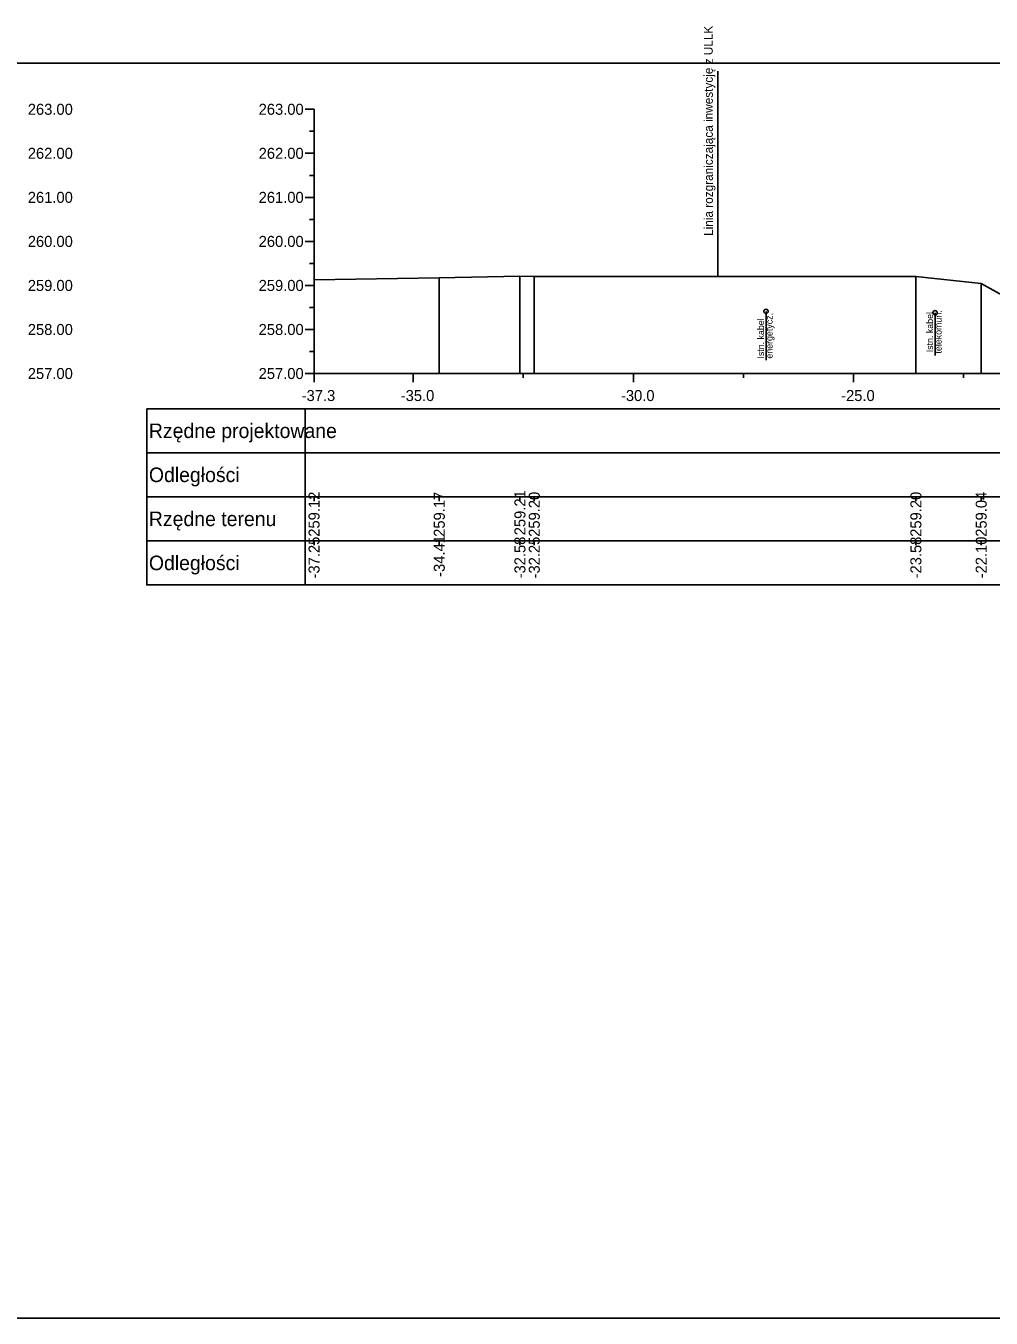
# Model space of a CAD drawing. Extents: x 6516023 to 6560129, y 5513077 to 5529206.
# Drawn here: x 6517266.42 to 6517288.34, y 5514484.66 to 5514514 of the extents above; entities that cross this region are included whole.
import ezdxf

# ---------------------------------------------------------------- set-up
doc = ezdxf.new("R2010")
doc.units = 0
for name, color, linetype in [('TOR_PRZEK_P-kable', 7, 'Continuous'), ('TOR_PRZEK_P-tabelka istniejace', 7, 'Continuous'), ('TOR_PRZEK_P-tabelka projektowane', 7, 'Continuous'), ('TOR_PRZEK_P-teren istniejacy', 7, 'Continuous'), ('TOR_PRZEK_P-uklad odniesienia', 7, 'Continuous'), ('TOR_PS_T-granica PKP-projektowana', 7, 'Continuous'), ('TOR_RAMKI-ramka+tabelka 1', 7, 'Continuous')]:
    doc.layers.add(name, color=color, linetype=linetype)

msp = doc.modelspace()

# ---------------------------------------------------------------- linework, layer by layer
at = {"layer": 'TOR_PRZEK_P-kable'}
for p, q in [((6517283.226, 5514507.517), (6517283.226, 5514506.408)), ((6517287.064, 5514507.486), (6517287.064, 5514506.512))]:
    msp.add_line(p, q, dxfattribs=at)
for centre in [(6517283.226, 5514507.517), (6517287.064, 5514507.486)]:
    msp.add_circle(centre, 0.05, dxfattribs=at)
at = {"layer": 'TOR_PRZEK_P-tabelka istniejace'}
for p, q in [((6517269.163, 5514503.306), (6517269.163, 5514501.306)), ((6517272.763, 5514503.306), (6517272.763, 5514501.306)), ((6517272.963, 5514503.206), (6517272.963, 5514503.306)), ((6517275.807, 5514503.206), (6517275.807, 5514503.306)), ((6517277.638, 5514503.206), (6517277.638, 5514503.306)), ((6517277.964, 5514503.206), (6517277.964, 5514503.306)), ((6517286.629, 5514503.206), (6517286.629, 5514503.306)), ((6517288.112, 5514503.206), (6517288.112, 5514503.306)), ((6517269.163, 5514502.306), (6517352.963, 5514502.306)), ((6517272.963, 5514502.206), (6517272.963, 5514502.306)), ((6517275.807, 5514502.206), (6517275.807, 5514502.306)), ((6517277.638, 5514502.206), (6517277.638, 5514502.306)), ((6517277.964, 5514502.206), (6517277.964, 5514502.306)), ((6517286.629, 5514502.206), (6517286.629, 5514502.306)), ((6517288.112, 5514502.206), (6517288.112, 5514502.306))]:
    msp.add_line(p, q, dxfattribs=at)
for points in [[(6517272.963, 5514508.23), (6517272.963, 5514506.306), (6517272.963, 5514506.176), (6517272.963, 5514506.106)], [(6517275.807, 5514508.278), (6517275.807, 5514506.306), (6517275.807, 5514506.176), (6517275.807, 5514506.106)], [(6517277.638, 5514508.318), (6517277.638, 5514506.306), (6517277.638, 5514506.176), (6517277.638, 5514506.106)], [(6517277.964, 5514508.311), (6517277.964, 5514506.306), (6517277.964, 5514506.176), (6517277.964, 5514506.106)], [(6517286.629, 5514508.309), (6517286.629, 5514506.306), (6517286.629, 5514506.176), (6517286.629, 5514506.106)], [(6517288.112, 5514508.149), (6517288.112, 5514506.306), (6517288.112, 5514506.176), (6517288.112, 5514506.106)]]:
    msp.add_lwpolyline(points, dxfattribs=at)
msp.add_lwpolyline([(6517269.163, 5514503.306), (6517269.163, 5514501.306), (6517352.963, 5514501.306), (6517352.963, 5514503.306)], close=True, dxfattribs=at)
at = {"layer": 'TOR_PRZEK_P-tabelka projektowane'}
for p, q in [((6517269.163, 5514505.306), (6517269.163, 5514503.306)), ((6517272.763, 5514505.306), (6517272.763, 5514503.306)), ((6517269.163, 5514504.306), (6517352.963, 5514504.306))]:
    msp.add_line(p, q, dxfattribs=at)
msp.add_lwpolyline([(6517269.163, 5514505.306), (6517269.163, 5514503.306), (6517352.963, 5514503.306), (6517352.963, 5514505.306)], close=True, dxfattribs=at)
at = {"layer": 'TOR_PRZEK_P-teren istniejacy'}
msp.add_lwpolyline([(6517272.963, 5514508.23), (6517275.807, 5514508.278), (6517277.638, 5514508.318), (6517277.964, 5514508.311), (6517286.629, 5514508.309), (6517288.112, 5514508.149), (6517289.272, 5514507.508)], dxfattribs=at)
at = {"layer": 'TOR_PRZEK_P-uklad odniesienia'}
for p, q in [((6517272.763, 5514512.106), (6517272.963, 5514512.106)), ((6517272.963, 5514512.106), (6517272.963, 5514506.106)), ((6517272.863, 5514511.606), (6517272.963, 5514511.606)), ((6517272.763, 5514511.106), (6517272.963, 5514511.106)), ((6517272.863, 5514510.606), (6517272.963, 5514510.606)), ((6517272.763, 5514510.106), (6517272.963, 5514510.106)), ((6517272.863, 5514509.606), (6517272.963, 5514509.606)), ((6517272.763, 5514509.106), (6517272.963, 5514509.106)), ((6517272.863, 5514508.606), (6517272.963, 5514508.606)), ((6517272.763, 5514508.106), (6517272.963, 5514508.106)), ((6517272.863, 5514507.606), (6517272.963, 5514507.606)), ((6517272.763, 5514507.106), (6517272.963, 5514507.106)), ((6517272.863, 5514506.606), (6517272.963, 5514506.606)), ((6517272.763, 5514506.106), (6517272.963, 5514506.106)), ((6517272.963, 5514506.106), (6517352.963, 5514506.106)), ((6517272.963, 5514506.006), (6517272.963, 5514506.106)), ((6517272.963, 5514505.906), (6517272.963, 5514506.106)), ((6517275.213, 5514505.906), (6517275.213, 5514506.106)), ((6517277.713, 5514506.006), (6517277.713, 5514506.106)), ((6517280.213, 5514505.906), (6517280.213, 5514506.106)), ((6517282.713, 5514506.006), (6517282.713, 5514506.106)), ((6517285.213, 5514505.906), (6517285.213, 5514506.106)), ((6517287.713, 5514506.006), (6517287.713, 5514506.106))]:
    msp.add_line(p, q, dxfattribs=at)
at = {"layer": 'TOR_PS_T-granica PKP-projektowana'}
msp.add_line((6517282.13, 5514508.31), (6517282.13, 5514512.968), dxfattribs=at)
at = {"layer": 'TOR_RAMKI-ramka+tabelka 1'}
msp.add_lwpolyline([(6517179.513, 5514513.156), (6517427.013, 5514513.156), (6517427.013, 5514484.656), (6517179.513, 5514484.656)], close=True, dxfattribs=at)

# ---------------------------------------------------------------- texts
at = {"layer": 'TOR_PRZEK_P-kable'}
for s, height, p in [('energetycz.', 0.14999, (6517283.375, 5514506.444)), ('Istn. kabel', 0.14999, (6517287.019, 5514506.588)), ('telekomun.', 0.15, (6517287.213, 5514506.56)), ('Istn. kabel', 0.14999, (6517283.181, 5514506.444))]:
    msp.add_text(s, height=height, rotation=90.0511, dxfattribs=at).set_placement(p)
at = {"layer": 'TOR_PRZEK_P-tabelka istniejace'}
for s, p in [('259.12', (6517273.088, 5514502.4)), ('259.17', (6517275.932, 5514502.398)), ('259.21', (6517277.763, 5514502.433)), ('259.20', (6517278.089, 5514502.398)), ('259.20', (6517286.754, 5514502.398)), ('259.04', (6517288.237, 5514502.399)), ('-37.25', (6517273.088, 5514501.453)), ('-34.41', (6517275.932, 5514501.489)), ('-32.58', (6517277.763, 5514501.454)), ('-32.25', (6517278.089, 5514501.453)), ('-23.58', (6517286.754, 5514501.454)), ('-22.10', (6517288.237, 5514501.455))]:
    msp.add_text(s, height=0.25, rotation=90, dxfattribs=at).set_placement(p)
for s, p in [('Rzędne terenu', (6517269.213, 5514502.641)), ('Odległości', (6517269.213, 5514501.641))]:
    msp.add_text(s, height=0.33, dxfattribs=at).set_placement(p)
at = {"layer": 'TOR_PRZEK_P-tabelka projektowane'}
for s, p in [('Rzędne projektowane', (6517269.213, 5514504.641)), ('Odległości', (6517269.213, 5514503.641))]:
    msp.add_text(s, height=0.33, dxfattribs=at).set_placement(p)
at = {"layer": 'TOR_PRZEK_P-uklad odniesienia'}
for s, height, p in [('263.00', 0.25, (6517266.463, 5514511.981)), ('263.00', 0.25, (6517271.705, 5514511.981)), ('262.00', 0.25, (6517266.463, 5514510.981)), ('262.00', 0.25, (6517271.705, 5514510.981)), ('261.00', 0.25, (6517266.463, 5514509.981)), ('261.00', 0.25, (6517271.705, 5514509.981)), ('260.00', 0.25, (6517266.463, 5514508.981)), ('260.00', 0.25, (6517271.705, 5514508.981)), ('259.00', 0.25, (6517266.463, 5514507.981)), ('259.00', 0.25, (6517271.705, 5514507.981)), ('258.00', 0.25, (6517266.463, 5514506.981)), ('258.00', 0.25, (6517271.705, 5514506.981)), ('257.00', 0.25, (6517266.463, 5514505.981)), ('257.00', 0.25, (6517271.705, 5514505.981)), ('-', 0.0001, (6517272.963, 5514506.106)), ('-37.3', 0.25, (6517272.682, 5514505.481)), ('-35.0', 0.25, (6517274.932, 5514505.481)), ('-30.0', 0.25, (6517279.932, 5514505.481)), ('-25.0', 0.25, (6517284.932, 5514505.481))]:
    msp.add_text(s, height=height, dxfattribs=at).set_placement(p)
at = {"layer": 'TOR_PS_T-granica PKP-projektowana'}
msp.add_text('Linia rozgraniczająca inwestycję z ULLK', height=0.2, rotation=90.0511, dxfattribs=at).set_placement((6517282.02, 5514509.232))

doc.saveas('drawing.dxf')
